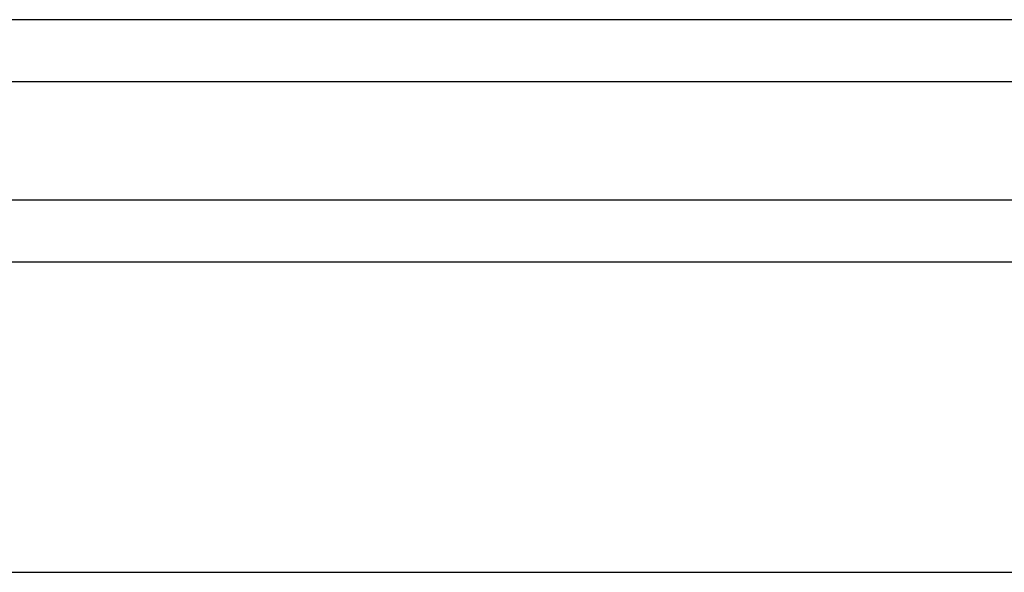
# Model space of a CAD drawing. Header units: inches. Extents: x 3 to 289, y 4 to 291.
# Tile 270 of 634: x 57.521 to 58.313, y 173.39 to 173.835. Entities that reach past the tile are written whole.
import ezdxf

# ---------------------------------------------------------------- set-up
doc = ezdxf.new("R2010")
doc.units = ezdxf.units.IN
doc.header["$LTSCALE"] = 0.5
doc.header["$MEASUREMENT"] = 0
doc.layers.add('PLOTVIEW1', color=7, linetype='Continuous')
doc.layers.add('STR_INS', color=8, linetype='Continuous')

msp = doc.modelspace()

# ---------------------------------------------------------------- linework, layer by layer
at = {"layer": 'PLOTVIEW1', "color": 97, "linetype": 'Continuous'}
for p, q in [((15.17472, 173.68995), (61.17472, 173.68995)), ((15.17472, 173.63995), (61.17472, 173.63995)), ((15.17472, 173.38995), (61.17472, 173.38995))]:
    msp.add_line(p, q, dxfattribs=at)
at = {"layer": 'STR_INS', "color": 4, "linetype": 'Continuous'}
for p, q in [((61.17472, 173.83495), (54.67479, 173.83495)), ((61.17472, 173.78495), (54.67479, 173.78495))]:
    msp.add_line(p, q, dxfattribs=at)

doc.saveas('drawing.dxf')
